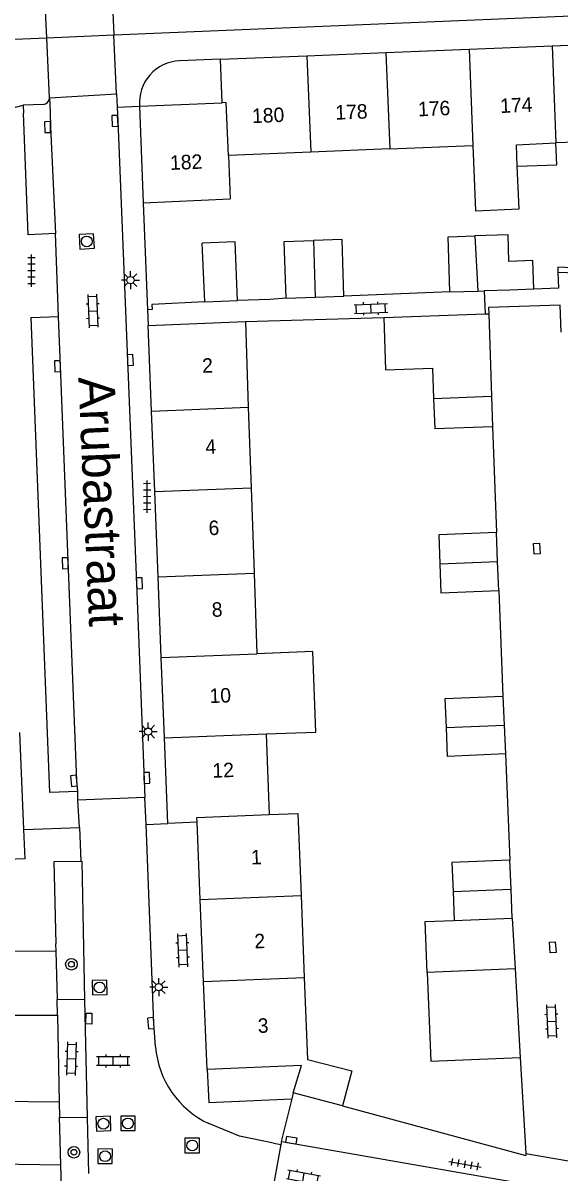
# Model space of a CAD drawing. Extents: x 132999 to 136000, y 398499 to 400501.
# Drawn here: x 133754.4 to 133791.5, y 398580.4 to 398659.9 of the extents above; entities that cross this region are included whole.
import ezdxf

# ---------------------------------------------------------------- set-up
doc = ezdxf.new("R2010")
doc.units = 0
for name, color, linetype in [('gg-afsc-erfafscheiding', 7, 'Continuous'), ('gg-afsc-hekwerk', 7, 'Continuous'), ('gg-afsc-muur', 7, 'Continuous'), ('gg-anno-huisnummerreeks BGT', 7, 'Continuous'), ('gg-anno-openbare ruimte label', 7, 'Continuous'), ('gg-bbg-bijgebouw', 7, 'Continuous'), ('gg-bbg-gedigitaliseerde bebouwing', 7, 'Continuous'), ('gg-bbg-gedigitaliseerde bijgebouw', 7, 'Continuous'), ('gg-bbg-hoofdgebouw', 7, 'Continuous'), ('gg-bbg-luifel en loopbrug', 7, 'Continuous'), ('gg-bbg-tussenscheiding', 7, 'Continuous'), ('gg-knt-verharding', 7, 'Continuous'), ('gg-knt-verharding nz', 7, 'Continuous'), ('gt-grn-weggrens', 7, 'Continuous'), ('gt-symb-boom', 7, 'Continuous'), ('gt-symb-klinker verharding', 7, 'Continuous'), ('gt-symb-kolk', 7, 'Continuous'), ('gt-symb-kolk center center', 7, 'Continuous'), ('gt-symb-lichtmast', 7, 'Continuous'), ('gt-symb-rioolschacht', 7, 'Continuous'), ('gt-symb-tegel verharding', 7, 'Continuous')]:
    doc.layers.add(name, color=color, linetype=linetype)

# ---------------------------------------------------------------- blocks, each defined once
blk = doc.blocks.new('gt0-KL1')
at = {"layer": 'gt-symb-klinker verharding'}
for p, q in [((-1.15, 0.3), (1.15, 0.3)), ((-1, -0.3), (-1, 0.3)), ((-0.5, 0.3), (-0.5, 0.45)), ((0, -0.3), (0, 0.3)), ((0.5, 0.3), (0.5, 0.45)), ((1, -0.3), (1, 0.3)), ((-1.15, -0.3), (1.15, -0.3)), ((-0.5, -0.45), (-0.5, -0.3)), ((0.5, -0.45), (0.5, -0.3))]:
    blk.add_line(p, q, dxfattribs=at)
blk = doc.blocks.new('gt0-KOLKCC')
at = {"layer": 'gt-symb-kolk center center'}
blk.add_lwpolyline([(-0.375, 0.2), (0.375, 0.2), (0.375, -0.2), (-0.375, -0.2)], close=True, dxfattribs=at)
blk = doc.blocks.new('gt0-TEG1')
at = {"layer": 'gt-symb-tegel verharding'}
for p, q in [((-1.125, 0), (1.125, 0)), ((-0.9, -0.25), (-0.9, 0.25)), ((-0.45, -0.25), (-0.45, 0.25)), ((0, -0.25), (0, 0.25)), ((0.45, -0.25), (0.45, 0.25)), ((0.9, -0.25), (0.9, 0.25))]:
    blk.add_line(p, q, dxfattribs=at)
blk = doc.blocks.new('gt0-KOLK')
at = {"layer": 'gt-symb-kolk'}
blk.add_lwpolyline([(0, 0), (0.375, 0), (0.375, 0.4), (-0.375, 0.4), (-0.375, 0), (0, 0)], dxfattribs=at)
blk = doc.blocks.new('gt0-RS')
at = {"layer": 'gt-symb-rioolschacht'}
blk.add_lwpolyline([(-0.5, -0.5), (0.5, -0.5), (0.5, 0.5), (-0.5, 0.5)], close=True, dxfattribs=at)
blk.add_circle((0, 0), 0.375, dxfattribs=at)
blk = doc.blocks.new('gt0-LMAST')
at = {"layer": 'gt-symb-lichtmast'}
for p, q in [((-0.182, 0.173), (-0.447, 0.438)), ((-0.005, 0.246), (-0.005, 0.621)), ((0.172, 0.173), (0.437, 0.438)), ((-0.255, -0.004), (-0.63, -0.004)), ((-0.182, -0.181), (-0.447, -0.446)), ((-0.005, -0.254), (-0.005, -0.629)), ((0.437, -0.446), (0.172, -0.181)), ((0.245, -0.004), (0.62, -0.004))]:
    blk.add_line(p, q, dxfattribs=at)
blk.add_circle((-0.005, -0.004), 0.25, dxfattribs=at)
blk = doc.blocks.new('gt0-BOOM')
at = {"layer": 'gt-symb-boom'}
for radius in [0.4, 0.2]:
    blk.add_circle((0, 0), radius, dxfattribs=at)

msp = doc.modelspace()

# ---------------------------------------------------------------- linework, layer by layer
at = {"layer": 'gg-afsc-erfafscheiding'}
for p, q in [((133783.933, 398641.284), (133776.612, 398640.997)), ((133766.994, 398640.611), (133763.328, 398640.426)), ((133769.801, 398639.232), (133779.354, 398639.522)), ((133787.3, 398620.641), (133787.596, 398613.331)), ((133787.767, 398609.335), (133788.07, 398601.991)), ((133788.788, 398588.348), (133789.173, 398581.704)), ((133789.173, 398581.704), (133789.18, 398581.581))]:
    msp.add_line(p, q, dxfattribs=at)
for points in [[(133791.391, 398642.649), (133791.427, 398641.545), (133789.733, 398641.475)], [(133794.92, 398642.841), (133791.38, 398642.999), (133791.391, 398642.649)], [(133772.61, 398640.859), (133771.501, 398640.766), (133769.245, 398640.688)]]:
    msp.add_lwpolyline(points, dxfattribs=at)
at = {"layer": 'gg-afsc-hekwerk'}
msp.add_line((133786.296, 398641.353), (133786.366, 398639.764), dxfattribs=at)
at = {"layer": 'gg-afsc-muur'}
for p, q in [((133768.09, 398657.371), (133765.249, 398657.259)), ((133762.75, 398647.451), (133763.048, 398640.056)), ((133786.86, 398631.961), (133787.15, 398624.641)), ((133776.52, 398585.011), (133789.18, 398581.581))]:
    msp.add_line(p, q, dxfattribs=at)
msp.add_lwpolyline([(133763.328, 398640.426), (133763.369, 398640.067), (133763.048, 398640.056)], dxfattribs=at)
msp.add_arc((133765.371, 398654.371), 2.891, 92.41186, 184.76141, dxfattribs=at)
at = {"layer": 'gg-bbg-bijgebouw'}
for p, q in [((133766.994, 398640.611), (133766.809, 398644.648)), ((133783.933, 398641.284), (133785.85, 398641.34)), ((133785.85, 398641.34), (133786.296, 398641.353)), ((133766.994, 398640.611), (133769.245, 398640.688)), ((133772.61, 398640.859), (133774.614, 398640.928)), ((133774.614, 398640.928), (133776.612, 398640.997)), ((133779.354, 398639.522), (133786.366, 398639.764)), ((133786.366, 398639.764), (133786.609, 398639.772)), ((133786.609, 398639.772), (133786.792, 398634.066)), ((133786.792, 398634.066), (133786.86, 398631.961)), ((133787.225, 398622.641), (133787.15, 398624.641)), ((133787.3, 398620.641), (133787.225, 398622.641)), ((133787.596, 398613.331), (133787.682, 398611.333)), ((133787.682, 398611.333), (133787.767, 398609.335)), ((133788.15, 398599.991), (133788.07, 398601.991)), ((133788.23, 398597.991), (133788.15, 398599.991))]:
    msp.add_line(p, q, dxfattribs=at)
at = {"layer": 'gg-bbg-gedigitaliseerde bebouwing'}
for p, q in [((133779.781, 398651.184), (133785.523, 398651.399)), ((133796.9, 398651.822), (133791.257, 398651.583)), ((133774.316, 398650.952), (133768.631, 398650.711)), ((133768.631, 398650.711), (133768.758, 398647.721)), ((133779.781, 398651.184), (133774.316, 398650.952)), ((133769.801, 398639.232), (133770.004, 398633.312)), ((133770.004, 398633.312), (133770.195, 398627.737)), ((133770.195, 398627.737), (133770.397, 398621.836)), ((133770.397, 398621.836), (133770.588, 398616.267)), ((133771.228, 398610.718), (133771.447, 398605.151)), ((133773.645, 398599.555), (133773.87, 398593.881))]:
    msp.add_line(p, q, dxfattribs=at)
for points in [[(133785.523, 398651.399), (133785.707, 398646.903), (133788.704, 398647.025), (133788.584, 398649.981)], [(133788.584, 398649.981), (133788.523, 398651.467), (133791.257, 398651.583)], [(133771.228, 398610.718), (133774.671, 398610.853), (133774.452, 398616.419), (133770.588, 398616.267)], [(133771.447, 398605.151), (133773.421, 398605.229), (133773.645, 398599.555)], [(133773.87, 398593.881), (133774.094, 398588.207), (133777.16, 398587.42), (133776.52, 398585.011)]]:
    msp.add_lwpolyline(points, dxfattribs=at)
at = {"layer": 'gg-bbg-gedigitaliseerde bijgebouw'}
for p, q in [((133782.725, 398636.002), (133782.807, 398633.91)), ((133782.807, 398633.91), (133782.89, 398631.818)), ((133786.86, 398631.961), (133782.89, 398631.818)), ((133787.15, 398624.641), (133783.156, 398624.489)), ((133783.156, 398624.489), (133783.231, 398622.49)), ((133783.231, 398622.49), (133783.306, 398620.489)), ((133783.306, 398620.489), (133787.3, 398620.641)), ((133788.07, 398601.991), (133784.064, 398601.831)), ((133784.064, 398601.831), (133784.144, 398599.831)), ((133784.144, 398599.831), (133784.224, 398597.831)), ((133788.23, 398597.991), (133788.434, 398594.469)), ((133788.434, 398594.469), (133782.354, 398594.224))]:
    msp.add_line(p, q, dxfattribs=at)
for points in [[(133783.933, 398641.284), (133783.802, 398645.09), (133785.65, 398645.153)], [(133789.733, 398641.475), (133789.666, 398643.453), (133788.007, 398643.397), (133787.944, 398645.232), (133785.65, 398645.153)], [(133769.245, 398640.688), (133769.106, 398644.746), (133766.809, 398644.648)], [(133772.61, 398640.859), (133772.475, 398644.779), (133774.498, 398644.849)], [(133776.612, 398640.997), (133776.477, 398644.917), (133774.498, 398644.849)], [(133789.733, 398641.475), (133788.075, 398641.406), (133786.296, 398641.353)], [(133779.354, 398639.522), (133779.479, 398635.89), (133782.725, 398636.002)], [(133783.685, 398611.164), (133783.6, 398613.164), (133787.596, 398613.331)], [(133787.767, 398609.335), (133783.771, 398609.164), (133783.685, 398611.164)], [(133782.354, 398594.224), (133782.211, 398597.751), (133784.224, 398597.831)]]:
    msp.add_lwpolyline(points, dxfattribs=at)
at = {"layer": 'gg-bbg-hoofdgebouw'}
for p, q in [((133790.982, 398658.304), (133796.625, 398658.533)), ((133774.044, 398657.614), (133779.509, 398657.836)), ((133779.509, 398657.836), (133785.25, 398658.07)), ((133785.25, 398658.07), (133790.982, 398658.304)), ((133768.09, 398657.371), (133774.044, 398657.614)), ((133768.2, 398654.371), (133768.09, 398657.371)), ((133762.49, 398654.131), (133768.2, 398654.371)), ((133762.49, 398654.131), (133762.75, 398647.451)), ((133762.75, 398647.451), (133768.758, 398647.721)), ((133763.09, 398638.961), (133769.801, 398639.232)), ((133763.322, 398633.05), (133763.09, 398638.961)), ((133763.54, 398627.476), (133763.322, 398633.05)), ((133763.772, 398621.575), (133763.54, 398627.476)), ((133763.99, 398616.008), (133763.772, 398621.575)), ((133764.208, 398610.442), (133763.99, 398616.008)), ((133754.494, 398604.104), (133754.211, 398610.825)), ((133764.44, 398604.531), (133764.208, 398610.442)), ((133766.47, 398604.611), (133764.44, 398604.531)), ((133766.685, 398599.274), (133766.47, 398604.611)), ((133754.578, 398602.091), (133754.494, 398604.104)), ((133754.578, 398602.091), (133749.947, 398601.931)), ((133766.915, 398593.6), (133766.685, 398599.274)), ((133767.16, 398587.521), (133766.915, 398593.6)), ((133776.52, 398585.011), (133773.11, 398585.911))]:
    msp.add_line(p, q, dxfattribs=at)
msp.add_lwpolyline([(133773.11, 398585.911), (133773.67, 398587.791), (133767.16, 398587.521)], dxfattribs=at)
at = {"layer": 'gg-bbg-luifel en loopbrug'}
msp.add_line((133788.434, 398594.469), (133788.788, 398588.348), dxfattribs=at)
for points in [[(133788.584, 398649.981), (133791.319, 398650.074), (133791.257, 398651.583)], [(133782.354, 398594.224), (133782.601, 398588.098), (133788.788, 398588.348)]]:
    msp.add_lwpolyline(points, dxfattribs=at)
at = {"layer": 'gg-bbg-tussenscheiding'}
for p, q in [((133779.509, 398657.836), (133779.781, 398651.184)), ((133785.25, 398658.07), (133785.523, 398651.399)), ((133790.982, 398658.304), (133791.257, 398651.583)), ((133774.044, 398657.614), (133774.316, 398650.952)), ((133785.65, 398645.153), (133785.85, 398641.34)), ((133774.498, 398644.849), (133774.614, 398640.928)), ((133782.807, 398633.91), (133786.792, 398634.066)), ((133763.322, 398633.05), (133770.004, 398633.312)), ((133763.54, 398627.476), (133770.195, 398627.737)), ((133783.231, 398622.49), (133787.225, 398622.641)), ((133763.772, 398621.575), (133770.397, 398621.836)), ((133763.99, 398616.008), (133770.588, 398616.267)), ((133783.685, 398611.164), (133787.682, 398611.333)), ((133764.208, 398610.442), (133771.228, 398610.718)), ((133784.144, 398599.831), (133788.15, 398599.991)), ((133766.685, 398599.274), (133773.645, 398599.555)), ((133784.224, 398597.831), (133788.23, 398597.991)), ((133766.915, 398593.6), (133773.87, 398593.881))]:
    msp.add_line(p, q, dxfattribs=at)
for points in [[(133768.631, 398650.711), (133768.481, 398654.382), (133768.2, 398654.371)], [(133766.47, 398604.611), (133766.456, 398604.949), (133771.447, 398605.151)]]:
    msp.add_lwpolyline(points, dxfattribs=at)
at = {"layer": 'gg-knt-verharding'}
for p, q in [((133756.083, 398658.866), (133760.704, 398659.06)), ((133756.27, 398654.71), (133760.887, 398654.991)), ((133760.887, 398654.991), (133760.938, 398654.056)), ((133755.828, 398654.248), (133754.446, 398654.195)), ((133754.446, 398654.195), (133754.467, 398653.646)), ((133760.938, 398654.056), (133760.988, 398653.12)), ((133756.902, 398639.591), (133756.692, 398645.317)), ((133791.391, 398642.649), (133825.278, 398641.319)), ((133758.235, 398606.148), (133758.228, 398606.752)), ((133762.856, 398606.318), (133758.235, 398606.148)), ((133758.344, 398604.245), (133758.235, 398606.148)), ((133762.943, 398604.451), (133762.856, 398606.318)), ((133762.943, 398604.451), (133764.44, 398604.531)), ((133754.494, 398604.104), (133758.344, 398604.245)), ((133756.832, 398592.357), (133756.727, 398595.692)), ((133758.695, 398592.345), (133756.832, 398592.357)), ((133758.695, 398592.345), (133758.864, 398584.199)), ((133756.827, 398591.268), (133756.933, 398585.27)), ((133773.11, 398585.911), (133773.006, 398585.49)), ((133756.933, 398585.27), (133756.971, 398584.219)), ((133756.971, 398584.219), (133758.864, 398584.199)), ((133757.063, 398580.937), (133756.971, 398584.219)), ((133758.864, 398584.199), (133758.97, 398580.338)), ((133771.564, 398578.425), (133772.269, 398582.325)), ((133772.269, 398582.325), (133772.309, 398582.545)), ((133772.309, 398582.545), (133797.268, 398578.178)), ((133789.173, 398581.704), (133795.166, 398580.673)), ((133757.153, 398577.72), (133757.063, 398580.937))]:
    msp.add_line(p, q, dxfattribs=at)
for points in [[(133760.704, 398659.06), (133792.848, 398660.406), (133823.33, 398661.743), (133847.723, 398663.635)], [(133522.808, 398649.175), (133651.613, 398654.49), (133756.083, 398658.866)], [(133756.692, 398645.317), (133754.789, 398645.23), (133754.467, 398653.646)], [(133760.988, 398653.12), (133762.279, 398621.131), (133762.856, 398606.318)], [(133791.614, 398638.494), (133791.542, 398640.377), (133786.595, 398640.218), (133786.609, 398639.772)], [(133758.228, 398606.752), (133756.297, 398606.679), (133755.006, 398639.516), (133756.902, 398639.591)], [(133756.725, 398596.216), (133756.603, 398601.906), (133758.426, 398601.932)], [(133758.426, 398601.932), (133758.509, 398601.933), (133758.695, 398592.345)], [(133756.727, 398595.692), (133756.711, 398596.216), (133756.725, 398596.216)], [(133756.827, 398591.268), (133756.808, 398592.357), (133756.832, 398592.357)], [(133773.006, 398585.49), (133772.283, 398582.548), (133772.309, 398582.545)]]:
    msp.add_lwpolyline(points, dxfattribs=at)
msp.add_arc((133755.807, 398654.711), 0.463, 272.60491, 359.92989, dxfattribs=at)
at = {"layer": 'gg-knt-verharding nz'}
for p, q in [((133756.27, 398654.71), (133756.313, 398653.711)), ((133758.344, 398604.245), (133758.426, 398601.932)), ((133749.786, 398595.767), (133756.727, 398595.692)), ((133756.933, 398585.27), (133749.567, 398585.351)), ((133771.753, 398582.418), (133772.269, 398582.325)), ((133749.467, 398581.027), (133757.063, 398580.937))]:
    msp.add_line(p, q, dxfattribs=at)
for points in [[(133756.313, 398653.711), (133756.34, 398652.683), (133756.692, 398645.317)], [(133758.228, 398606.752), (133758.151, 398607.498), (133757.02, 398636.155), (133756.902, 398639.591)], [(133763.595, 398589.092), (133763.475, 398590.734), (133762.943, 398604.451)], [(133749.683, 398591.317), (133751.752, 398591.287), (133756.827, 398591.268)], [(133767.16, 398587.521), (133767.279, 398585.238), (133773.006, 398585.49)], [(133771.753, 398582.418), (133769.403, 398582.919), (133767.279, 398583.784)]]:
    msp.add_lwpolyline(points, dxfattribs=at)
msp.add_arc((133769.998, 398589.603), 6.423, 184.56547, 244.95944, dxfattribs=at)
at = {"layer": 'gt-grn-weggrens'}
for p, q in [((133756.083, 398658.866), (133755.913, 398662.667)), ((133760.547, 398662.564), (133760.704, 398659.06)), ((133756.27, 398654.71), (133756.083, 398658.866)), ((133760.887, 398654.991), (133760.704, 398659.06)), ((133752.49, 398653.701), (133754.446, 398654.195)), ((133760.938, 398654.056), (133762.49, 398654.131)), ((133763.048, 398640.056), (133763.09, 398638.961))]:
    msp.add_line(p, q, dxfattribs=at)

# ---------------------------------------------------------------- block references
at = {"layer": 'gt-symb-boom'}
for p in [(133757.779, 398594.794), (133757.959, 398581.796)]:
    msp.add_blockref('gt0-BOOM', p, dxfattribs=at)
at = {"layer": 'gt-symb-klinker verharding'}
for p, rotation in [((133759.264, 398639.974), -87.59258615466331), ((133778.472, 398640.142), 2.235636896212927), ((133765.473, 398595.763), 92.35015952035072), ((133790.953, 398590.851), -87.47809205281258), ((133757.777, 398588.268), -91.89196541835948), ((133773.815, 398580.075), -10.197205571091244)]:
    msp.add_blockref('gt0-KL1', p, dxfattribs=dict(at, rotation=rotation))
msp.add_blockref('gt0-KL1', (133760.674, 398588.11), dxfattribs=at)
at = {"layer": 'gt-symb-kolk'}
for p, rotation in [((133756.34, 398652.683), 91.48935472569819), ((133760.988, 398653.12), 93.10015571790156), ((133757.02, 398636.155), 92.23563689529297), ((133761.651, 398636.57), -87.70709950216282), ((133757.551, 398622.534), 92.29290049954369), ((133762.279, 398621.131), -87.64984048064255), ((133758.151, 398607.498), 95.91007032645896), ((133762.795, 398607.675), -87.82163117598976), ((133763.475, 398590.734), 94.1877045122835), ((133772.932, 398582.436), -9.918694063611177)]:
    msp.add_blockref('gt0-KOLK', p, dxfattribs=dict(at, rotation=rotation))
at = {"layer": 'gt-symb-kolk center center'}
for p, rotation in [((133789.932, 398623.534), -86.44511133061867), ((133791.033, 398595.966), -86.04496236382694), ((133758.993, 398591.042), -90.6302281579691)]:
    msp.add_blockref('gt0-KOLKCC', p, dxfattribs=dict(at, rotation=rotation))
at = {"layer": 'gt-symb-lichtmast'}
for p in [(133761.873, 398642.101), (133763.091, 398610.884), (133763.822, 398593.215)]:
    msp.add_blockref('gt0-LMAST', p, dxfattribs=at)
at = {"layer": 'gt-symb-rioolschacht'}
for p, rotation in [((133758.846, 398644.776), 92.92247266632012), ((133759.732, 398593.192), -88.79696545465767), ((133759.993, 398583.774), -87.82163117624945), ((133761.689, 398583.791), 179.9427042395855), ((133760.114, 398581.522), -90.63022815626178)]:
    msp.add_blockref('gt0-RS', p, dxfattribs=dict(at, rotation=rotation))
msp.add_blockref('gt0-RS', (133766.128, 398582.265), dxfattribs=at)
at = {"layer": 'gt-symb-tegel verharding'}
for p, rotation in [((133755.032, 398642.754), 90), ((133763.013, 398627.128), 90.40106390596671), ((133784.973, 398580.969), -10.197205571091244)]:
    msp.add_blockref('gt0-TEG1', p, dxfattribs=dict(at, rotation=rotation))

# ---------------------------------------------------------------- texts
at = {"layer": 'gg-anno-huisnummerreeks BGT'}
for s, rotation, p in [('174', 2.4, (133787.417, 398653.653)), ('180', 2.4, (133770.28, 398652.955)), ('178', 2.4, (133776.029, 398653.189)), ('176', 2.4, (133781.741, 398653.421)), ('182', 2.4, (133764.614, 398649.716)), ('2', 2.2, (133766.833, 398635.687)), ('4', 2.2, (133767.053, 398630.072)), ('6', 2.2, (133767.273, 398624.46)), ('8', 2.2, (133767.495, 398618.813)), ('10', 2.2, (133767.34, 398612.852)), ('12', 2.2, (133767.542, 398607.689)), ('1', 2.3, (133770.202, 398601.689)), ('2', 2.4, (133770.438, 398595.888)), ('3', 2.3, (133770.673, 398590.044))]:
    msp.add_text(s, height=1, rotation=rotation, dxfattribs=at).set_placement(p)
at = {"layer": 'gg-anno-openbare ruimte label'}
msp.add_text('Arubastraat', height=2.5, rotation=272.5, dxfattribs=at).set_placement((133758.261, 398635.378))

doc.saveas('drawing.dxf')
